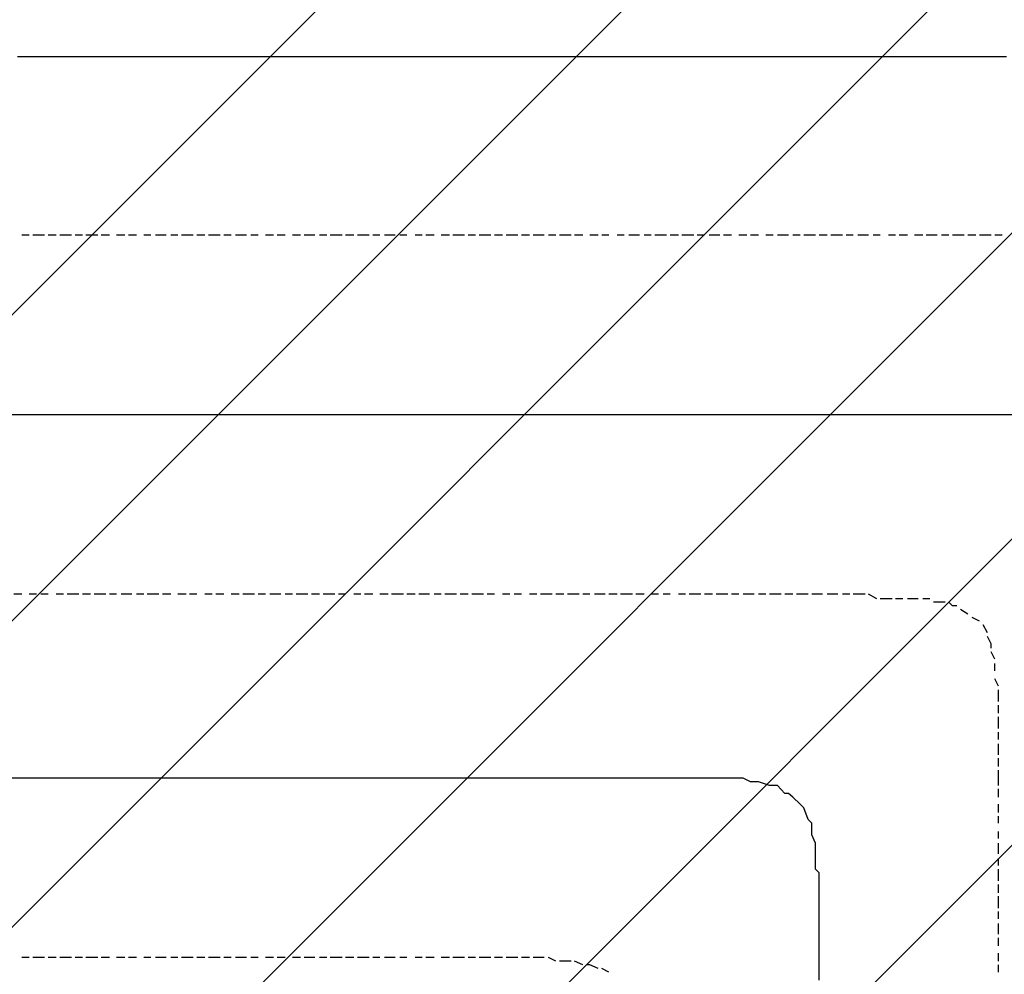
# Model space of a CAD drawing. Extents: x 997 to 109698, y 921 to 94021.
# Tile 536 of 656: x 14550 to 15642, y 54785 to 55844. Entities that reach past the tile are written whole.
import ezdxf

# ---------------------------------------------------------------- set-up
doc = ezdxf.new("R2010")
doc.units = 0
doc.header["$MEASUREMENT"] = 0
doc.layers.add('12', color=7, linetype='CONTINUOUS')
doc.layers.add('28', color=7, linetype='CONTINUOUS')

msp = doc.modelspace()

# ---------------------------------------------------------------- linework, layer by layer
at = {"layer": '12', "color": 5}
for p, q in [((14556.630503, 55802.563401), (14547.630503, 55802.563401)), ((14564.630503, 55802.563401), (14556.630503, 55802.563401)), ((14577.630503, 55802.563401), (14564.630503, 55802.563401)), ((14586.630503, 55802.563401), (14577.630503, 55802.563401)), ((14594.630503, 55802.563401), (14586.630503, 55802.563401)), ((14607.630503, 55802.563401), (14594.630503, 55802.563401)), ((14615.630503, 55802.563401), (14607.630503, 55802.563401)), ((14623.630503, 55802.563401), (14615.630503, 55802.563401)), ((14636.630503, 55802.563401), (14623.630503, 55802.563401)), ((14645.630503, 55802.563401), (14636.630503, 55802.563401)), ((14657.630503, 55802.563401), (14645.630503, 55802.563401)), ((14666.630503, 55802.563401), (14657.630503, 55802.563401)), ((14674.630503, 55802.563401), (14666.630503, 55802.563401)), ((14687.630503, 55802.563401), (14674.630503, 55802.563401)), ((14695.630503, 55802.563401), (14687.630503, 55802.563401)), ((14704.630503, 55802.563401), (14695.630503, 55802.563401)), ((14717.630503, 55802.563401), (14704.630503, 55802.563401)), ((14725.630503, 55802.563401), (14717.630503, 55802.563401)), ((14734.630503, 55802.563401), (14725.630503, 55802.563401)), ((14746.630503, 55802.563401), (14734.630503, 55802.563401)), ((14755.630503, 55802.563401), (14746.630503, 55802.563401)), ((14767.630503, 55802.563401), (14755.630503, 55802.563401)), ((14776.630503, 55802.563401), (14767.630503, 55802.563401)), ((14784.630503, 55802.563401), (14776.630503, 55802.563401)), ((14797.630503, 55802.563401), (14784.630503, 55802.563401)), ((14806.630503, 55802.563401), (14797.630503, 55802.563401)), ((14814.630503, 55802.563401), (14806.630503, 55802.563401)), ((14827.630503, 55802.563401), (14814.630503, 55802.563401)), ((14835.630503, 55802.563401), (14827.630503, 55802.563401)), ((14844.630503, 55802.563401), (14835.630503, 55802.563401)), ((14856.630503, 55802.563401), (14844.630503, 55802.563401)), ((14865.630503, 55802.563401), (14856.630503, 55802.563401)), ((14877.630503, 55802.563401), (14865.630503, 55802.563401)), ((14886.630503, 55802.563401), (14877.630503, 55802.563401)), ((14894.630503, 55802.563401), (14886.630503, 55802.563401)), ((14907.630503, 55802.563401), (14894.630503, 55802.563401)), ((14916.630503, 55802.563401), (14907.630503, 55802.563401)), ((14924.630503, 55802.563401), (14916.630503, 55802.563401)), ((14937.630503, 55802.563401), (14924.630503, 55802.563401)), ((14945.630503, 55802.563401), (14937.630503, 55802.563401)), ((14954.630503, 55802.563401), (14945.630503, 55802.563401)), ((14966.630503, 55802.563401), (14954.630503, 55802.563401)), ((14975.630503, 55802.563401), (14966.630503, 55802.563401)), ((14988.630503, 55802.563401), (14975.630503, 55802.563401)), ((14996.630503, 55802.563401), (14988.630503, 55802.563401)), ((15004.630503, 55802.563401), (14996.630503, 55802.563401)), ((15017.630503, 55802.563401), (15004.630503, 55802.563401)), ((15026.630503, 55802.563401), (15017.630503, 55802.563401)), ((15034.630503, 55802.563401), (15026.630503, 55802.563401)), ((15047.630503, 55802.563401), (15034.630503, 55802.563401)), ((15055.630503, 55802.563401), (15047.630503, 55802.563401)), ((15064.630503, 55802.563401), (15055.630503, 55802.563401)), ((15076.630503, 55802.563401), (15064.630503, 55802.563401)), ((15085.630503, 55802.563401), (15076.630503, 55802.563401)), ((15093.630503, 55802.563401), (15085.630503, 55802.563401)), ((15106.630503, 55802.563401), (15093.630503, 55802.563401)), ((15115.630503, 55802.563401), (15106.630503, 55802.563401)), ((15127.630503, 55802.563401), (15115.630503, 55802.563401)), ((15136.630503, 55802.563401), (15127.630503, 55802.563401)), ((15144.630503, 55802.563401), (15136.630503, 55802.563401)), ((15157.630503, 55802.563401), (15144.630503, 55802.563401)), ((15165.630503, 55802.563401), (15157.630503, 55802.563401)), ((15174.630503, 55802.563401), (15165.630503, 55802.563401)), ((15187.630503, 55802.563401), (15174.630503, 55802.563401)), ((15195.630503, 55802.563401), (15187.630503, 55802.563401)), ((15203.630503, 55802.563401), (15195.630503, 55802.563401)), ((15216.630503, 55802.563401), (15203.630503, 55802.563401)), ((15225.630503, 55802.563401), (15216.630503, 55802.563401)), ((15237.630503, 55802.563401), (15225.630503, 55802.563401)), ((15246.630503, 55802.563401), (15237.630503, 55802.563401)), ((15254.630503, 55802.563401), (15246.630503, 55802.563401)), ((15267.630503, 55802.563401), (15254.630503, 55802.563401)), ((15275.630503, 55802.563401), (15267.630503, 55802.563401)), ((15284.630503, 55802.563401), (15275.630503, 55802.563401)), ((15297.630503, 55802.563401), (15284.630503, 55802.563401)), ((15305.630503, 55802.563401), (15297.630503, 55802.563401)), ((15314.630503, 55802.563401), (15305.630503, 55802.563401)), ((15326.630503, 55802.563401), (15314.630503, 55802.563401)), ((15335.630503, 55802.563401), (15326.630503, 55802.563401)), ((15347.630503, 55802.563401), (15335.630503, 55802.563401)), ((15356.630503, 55802.563401), (15347.630503, 55802.563401)), ((15364.630503, 55802.563401), (15356.630503, 55802.563401)), ((15377.630503, 55802.563401), (15364.630503, 55802.563401)), ((15385.630503, 55802.563401), (15377.630503, 55802.563401)), ((15394.630503, 55802.563401), (15385.630503, 55802.563401)), ((15407.630503, 55802.563401), (15394.630503, 55802.563401)), ((15415.630503, 55802.563401), (15407.630503, 55802.563401)), ((15424.630503, 55802.563401), (15415.630503, 55802.563401)), ((15436.630503, 55802.563401), (15424.630503, 55802.563401)), ((15445.630503, 55802.563401), (15436.630503, 55802.563401)), ((15457.630503, 55802.563401), (15445.630503, 55802.563401)), ((15466.630503, 55802.563401), (15457.630503, 55802.563401)), ((15474.630503, 55802.563401), (15466.630503, 55802.563401)), ((15487.630503, 55802.563401), (15474.630503, 55802.563401)), ((15496.630503, 55802.563401), (15487.630503, 55802.563401)), ((15504.630503, 55802.563401), (15496.630503, 55802.563401)), ((15517.630503, 55802.563401), (15504.630503, 55802.563401)), ((15525.630503, 55802.563401), (15517.630503, 55802.563401)), ((15534.630503, 55802.563401), (15525.630503, 55802.563401)), ((15546.630503, 55802.563401), (15534.630503, 55802.563401)), ((15555.630503, 55802.563401), (15546.630503, 55802.563401)), ((15567.630503, 55802.563401), (15555.630503, 55802.563401)), ((15576.630503, 55802.563401), (15567.630503, 55802.563401)), ((15584.630503, 55802.563401), (15576.630503, 55802.563401)), ((15597.630503, 55802.563401), (15584.630503, 55802.563401)), ((15606.630503, 55802.563401), (15597.630503, 55802.563401)), ((15614.630503, 55802.563401), (15606.630503, 55802.563401)), ((15627.630503, 55802.563401), (15614.630503, 55802.563401)), ((15635.630503, 55802.563401), (15627.630503, 55802.563401)), ((15644.630503, 55802.563401), (15635.630503, 55802.563401)), ((14552.630503, 55405.563401), (14539.630503, 55405.563401)), ((14560.630503, 55405.563401), (14552.630503, 55405.563401)), ((14568.630503, 55405.563401), (14560.630503, 55405.563401)), ((14581.630503, 55405.563401), (14568.630503, 55405.563401)), ((14590.630503, 55405.563401), (14581.630503, 55405.563401)), ((14602.630503, 55405.563401), (14590.630503, 55405.563401)), ((14611.630503, 55405.563401), (14602.630503, 55405.563401)), ((14619.630503, 55405.563401), (14611.630503, 55405.563401)), ((14632.630503, 55405.563401), (14619.630503, 55405.563401)), ((14640.630503, 55405.563401), (14632.630503, 55405.563401)), ((14649.630503, 55405.563401), (14640.630503, 55405.563401)), ((14662.630503, 55405.563401), (14649.630503, 55405.563401)), ((14670.630503, 55405.563401), (14662.630503, 55405.563401)), ((14679.630503, 55405.563401), (14670.630503, 55405.563401)), ((14691.630503, 55405.563401), (14679.630503, 55405.563401)), ((14700.630503, 55405.563401), (14691.630503, 55405.563401)), ((14712.630503, 55405.563401), (14700.630503, 55405.563401)), ((14721.630503, 55405.563401), (14712.630503, 55405.563401)), ((14729.630503, 55405.563401), (14721.630503, 55405.563401)), ((14742.630503, 55405.563401), (14729.630503, 55405.563401)), ((14750.630503, 55405.563401), (14742.630503, 55405.563401)), ((14759.630503, 55405.563401), (14750.630503, 55405.563401)), ((14772.630503, 55405.563401), (14759.630503, 55405.563401)), ((14780.630503, 55405.563401), (14772.630503, 55405.563401)), ((14789.630503, 55405.563401), (14780.630503, 55405.563401)), ((14801.630503, 55405.563401), (14789.630503, 55405.563401)), ((14810.630503, 55405.563401), (14801.630503, 55405.563401)), ((14822.630503, 55405.563401), (14810.630503, 55405.563401)), ((14831.630503, 55405.563401), (14822.630503, 55405.563401)), ((14839.630503, 55405.563401), (14831.630503, 55405.563401)), ((14852.630503, 55405.563401), (14839.630503, 55405.563401)), ((14861.630503, 55405.563401), (14852.630503, 55405.563401)), ((14869.630503, 55405.563401), (14861.630503, 55405.563401)), ((14882.630503, 55405.563401), (14869.630503, 55405.563401)), ((14890.630503, 55405.563401), (14882.630503, 55405.563401)), ((14899.630503, 55405.563401), (14890.630503, 55405.563401)), ((14911.630503, 55405.563401), (14899.630503, 55405.563401)), ((14920.630503, 55405.563401), (14911.630503, 55405.563401)), ((14932.630503, 55405.563401), (14920.630503, 55405.563401)), ((14941.630503, 55405.563401), (14932.630503, 55405.563401)), ((14949.630503, 55405.563401), (14941.630503, 55405.563401)), ((14962.630503, 55405.563401), (14949.630503, 55405.563401)), ((14971.630503, 55405.563401), (14962.630503, 55405.563401)), ((14979.630503, 55405.563401), (14971.630503, 55405.563401)), ((14992.630503, 55405.563401), (14979.630503, 55405.563401)), ((15000.630503, 55405.563401), (14992.630503, 55405.563401)), ((15009.630503, 55405.563401), (15000.630503, 55405.563401)), ((15021.630503, 55405.563401), (15009.630503, 55405.563401)), ((15030.630503, 55405.563401), (15021.630503, 55405.563401)), ((15043.630503, 55405.563401), (15030.630503, 55405.563401)), ((15051.630503, 55405.563401), (15043.630503, 55405.563401)), ((15059.630503, 55405.563401), (15051.630503, 55405.563401)), ((15072.630503, 55405.563401), (15059.630503, 55405.563401)), ((15081.630503, 55405.563401), (15072.630503, 55405.563401)), ((15089.630503, 55405.563401), (15081.630503, 55405.563401)), ((15102.630503, 55405.563401), (15089.630503, 55405.563401)), ((15110.630503, 55405.563401), (15102.630503, 55405.563401)), ((15119.630503, 55405.563401), (15110.630503, 55405.563401)), ((15131.630503, 55405.563401), (15119.630503, 55405.563401)), ((15140.630503, 55405.563401), (15131.630503, 55405.563401)), ((15148.630503, 55405.563401), (15140.630503, 55405.563401)), ((15161.630503, 55405.563401), (15148.630503, 55405.563401)), ((15170.630503, 55405.563401), (15161.630503, 55405.563401)), ((15182.630503, 55405.563401), (15170.630503, 55405.563401)), ((15191.630503, 55405.563401), (15182.630503, 55405.563401)), ((15199.630503, 55405.563401), (15191.630503, 55405.563401)), ((15212.630503, 55405.563401), (15199.630503, 55405.563401)), ((15220.630503, 55405.563401), (15212.630503, 55405.563401)), ((15229.630503, 55405.563401), (15220.630503, 55405.563401)), ((15242.630503, 55405.563401), (15229.630503, 55405.563401)), ((15250.630503, 55405.563401), (15242.630503, 55405.563401)), ((15258.630503, 55405.563401), (15250.630503, 55405.563401)), ((15271.630503, 55405.563401), (15258.630503, 55405.563401)), ((15280.630503, 55405.563401), (15271.630503, 55405.563401)), ((15292.630503, 55405.563401), (15280.630503, 55405.563401)), ((15301.630503, 55405.563401), (15292.630503, 55405.563401)), ((15309.630503, 55405.563401), (15301.630503, 55405.563401)), ((15322.630503, 55405.563401), (15309.630503, 55405.563401)), ((15330.630503, 55405.563401), (15322.630503, 55405.563401)), ((15339.630503, 55405.563401), (15330.630503, 55405.563401)), ((15352.630503, 55405.563401), (15339.630503, 55405.563401)), ((15360.630503, 55405.563401), (15352.630503, 55405.563401)), ((15369.630503, 55405.563401), (15360.630503, 55405.563401)), ((15381.630503, 55405.563401), (15369.630503, 55405.563401)), ((15390.630503, 55405.563401), (15381.630503, 55405.563401)), ((15402.630503, 55405.563401), (15390.630503, 55405.563401)), ((15411.630503, 55405.563401), (15402.630503, 55405.563401)), ((15419.630503, 55405.563401), (15411.630503, 55405.563401)), ((15432.630503, 55405.563401), (15419.630503, 55405.563401)), ((15440.630503, 55405.563401), (15432.630503, 55405.563401)), ((15449.630503, 55405.563401), (15440.630503, 55405.563401)), ((15462.630503, 55405.563401), (15449.630503, 55405.563401)), ((15470.630503, 55405.563401), (15462.630503, 55405.563401)), ((15479.630503, 55405.563401), (15470.630503, 55405.563401)), ((15491.630503, 55405.563401), (15479.630503, 55405.563401)), ((15500.630503, 55405.563401), (15491.630503, 55405.563401)), ((15513.630503, 55405.563401), (15500.630503, 55405.563401)), ((15521.630503, 55405.563401), (15513.630503, 55405.563401)), ((15529.630503, 55405.563401), (15521.630503, 55405.563401)), ((15542.630503, 55405.563401), (15529.630503, 55405.563401)), ((15551.630503, 55405.563401), (15542.630503, 55405.563401)), ((15559.630503, 55405.563401), (15551.630503, 55405.563401)), ((15572.630503, 55405.563401), (15559.630503, 55405.563401)), ((15580.630503, 55405.563401), (15572.630503, 55405.563401)), ((15589.630503, 55405.563401), (15580.630503, 55405.563401)), ((15601.630503, 55405.563401), (15589.630503, 55405.563401)), ((15610.630503, 55405.563401), (15601.630503, 55405.563401)), ((15623.630503, 55405.563401), (15610.630503, 55405.563401)), ((15631.630503, 55405.563401), (15623.630503, 55405.563401)), ((15635.630503, 55405.563401), (15631.630503, 55405.563401)), ((15639.630503, 55405.563401), (15635.630503, 55405.563401)), ((15652.630503, 55405.563401), (15639.630503, 55405.563401)), ((14552.630503, 55002.563401), (14539.630503, 55002.563401)), ((14560.630503, 55002.563401), (14552.630503, 55002.563401)), ((14568.630503, 55002.563401), (14560.630503, 55002.563401)), ((14581.630503, 55002.563401), (14568.630503, 55002.563401)), ((14590.630503, 55002.563401), (14581.630503, 55002.563401)), ((14602.630503, 55002.563401), (14590.630503, 55002.563401)), ((14611.630503, 55002.563401), (14602.630503, 55002.563401)), ((14619.630503, 55002.563401), (14611.630503, 55002.563401)), ((14632.630503, 55002.563401), (14619.630503, 55002.563401)), ((14640.630503, 55002.563401), (14632.630503, 55002.563401)), ((14649.630503, 55002.563401), (14640.630503, 55002.563401)), ((14662.630503, 55002.563401), (14649.630503, 55002.563401)), ((14670.630503, 55002.563401), (14662.630503, 55002.563401)), ((14679.630503, 55002.563401), (14670.630503, 55002.563401)), ((14691.630503, 55002.563401), (14679.630503, 55002.563401)), ((14700.630503, 55002.563401), (14691.630503, 55002.563401)), ((14712.630503, 55002.563401), (14700.630503, 55002.563401)), ((14721.630503, 55002.563401), (14712.630503, 55002.563401)), ((14729.630503, 55002.563401), (14721.630503, 55002.563401)), ((14742.630503, 55002.563401), (14729.630503, 55002.563401)), ((14750.630503, 55002.563401), (14742.630503, 55002.563401)), ((14759.630503, 55002.563401), (14750.630503, 55002.563401)), ((14772.630503, 55002.563401), (14759.630503, 55002.563401)), ((14780.630503, 55002.563401), (14772.630503, 55002.563401)), ((14789.630503, 55002.563401), (14780.630503, 55002.563401)), ((14801.630503, 55002.563401), (14789.630503, 55002.563401)), ((14810.630503, 55002.563401), (14801.630503, 55002.563401)), ((14822.630503, 55002.563401), (14810.630503, 55002.563401)), ((14831.630503, 55002.563401), (14822.630503, 55002.563401)), ((14839.630503, 55002.563401), (14831.630503, 55002.563401)), ((14852.630503, 55002.563401), (14839.630503, 55002.563401)), ((14861.630503, 55002.563401), (14852.630503, 55002.563401)), ((14869.630503, 55002.563401), (14861.630503, 55002.563401)), ((14882.630503, 55002.563401), (14869.630503, 55002.563401)), ((14890.630503, 55002.563401), (14882.630503, 55002.563401)), ((14899.630503, 55002.563401), (14890.630503, 55002.563401)), ((14911.630503, 55002.563401), (14899.630503, 55002.563401)), ((14920.630503, 55002.563401), (14911.630503, 55002.563401)), ((14932.630503, 55002.563401), (14920.630503, 55002.563401)), ((14941.630503, 55002.563401), (14932.630503, 55002.563401)), ((14949.630503, 55002.563401), (14941.630503, 55002.563401)), ((14962.630503, 55002.563401), (14949.630503, 55002.563401)), ((14971.630503, 55002.563401), (14962.630503, 55002.563401)), ((14979.630503, 55002.563401), (14971.630503, 55002.563401)), ((14992.630503, 55002.563401), (14979.630503, 55002.563401)), ((15000.630503, 55002.563401), (14992.630503, 55002.563401)), ((15009.630503, 55002.563401), (15000.630503, 55002.563401)), ((15021.630503, 55002.563401), (15009.630503, 55002.563401)), ((15030.630503, 55002.563401), (15021.630503, 55002.563401)), ((15043.630503, 55002.563401), (15030.630503, 55002.563401)), ((15051.630503, 55002.563401), (15043.630503, 55002.563401)), ((15059.630503, 55002.563401), (15051.630503, 55002.563401)), ((15072.630503, 55002.563401), (15059.630503, 55002.563401)), ((15081.630503, 55002.563401), (15072.630503, 55002.563401)), ((15089.630503, 55002.563401), (15081.630503, 55002.563401)), ((15102.630503, 55002.563401), (15089.630503, 55002.563401)), ((15110.630503, 55002.563401), (15102.630503, 55002.563401)), ((15119.630503, 55002.563401), (15110.630503, 55002.563401)), ((15131.630503, 55002.563401), (15119.630503, 55002.563401)), ((15140.630503, 55002.563401), (15131.630503, 55002.563401)), ((15148.630503, 55002.563401), (15140.630503, 55002.563401)), ((15161.630503, 55002.563401), (15148.630503, 55002.563401)), ((15170.630503, 55002.563401), (15161.630503, 55002.563401)), ((15182.630503, 55002.563401), (15170.630503, 55002.563401)), ((15191.630503, 55002.563401), (15182.630503, 55002.563401)), ((15199.630503, 55002.563401), (15191.630503, 55002.563401)), ((15212.630503, 55002.563401), (15199.630503, 55002.563401)), ((15220.630503, 55002.563401), (15212.630503, 55002.563401)), ((15229.630503, 55002.563401), (15220.630503, 55002.563401)), ((15237.630503, 55002.563401), (15229.630503, 55002.563401)), ((15242.630503, 55002.563401), (15237.630503, 55002.563401)), ((15250.630503, 55002.563401), (15242.630503, 55002.563401)), ((15258.630503, 55002.563401), (15250.630503, 55002.563401)), ((15271.630503, 55002.563401), (15258.630503, 55002.563401)), ((15280.630503, 55002.563401), (15271.630503, 55002.563401)), ((15292.630503, 55002.563401), (15280.630503, 55002.563401)), ((15301.630503, 55002.563401), (15292.630503, 55002.563401)), ((15309.630503, 55002.563401), (15301.630503, 55002.563401)), ((15322.630503, 55002.563401), (15309.630503, 55002.563401)), ((15330.630503, 55002.563401), (15322.630503, 55002.563401)), ((15339.630503, 55002.563401), (15330.630503, 55002.563401)), ((15352.630503, 55002.563401), (15339.630503, 55002.563401)), ((15360.630503, 54998.563401), (15352.630503, 55002.563401)), ((15369.630503, 54998.563401), (15360.630503, 54998.563401)), ((15381.630503, 54994.563401), (15369.630503, 54998.563401)), ((15390.630503, 54994.563401), (15381.630503, 54994.563401)), ((15398.630503, 54985.563401), (15390.630503, 54994.563401)), ((15415.630503, 54973.563401), (15407.630503, 54981.563401)), ((15419.630503, 54969.563401), (15415.630503, 54973.563401)), ((15424.630503, 54956.563401), (15419.630503, 54969.563401)), ((15428.630503, 54939.563401), (15428.630503, 54947.563401)), ((15432.630503, 54930.563401), (15428.630503, 54939.563401)), ((15432.630503, 54918.563401), (15432.630503, 54930.563401)), ((15432.630503, 54909.563401), (15432.630503, 54918.563401)), ((15432.630503, 54901.563401), (15432.630503, 54909.563401)), ((15436.630503, 54880.563401), (15436.630503, 54888.563401)), ((15436.630503, 54871.563401), (15436.630503, 54880.563401)), ((15436.630503, 54858.563401), (15436.630503, 54871.563401)), ((15436.630503, 54850.563401), (15436.630503, 54858.563401)), ((15436.630503, 54837.563401), (15436.630503, 54850.563401)), ((15436.630503, 54829.563401), (15436.630503, 54837.563401)), ((15436.630503, 54820.563401), (15436.630503, 54829.563401)), ((15436.630503, 54808.563401), (15436.630503, 54820.563401)), ((15436.630503, 54803.563401), (15436.630503, 54808.563401)), ((15436.630503, 54799.563401), (15436.630503, 54803.563401)), ((15436.630503, 54787.563401), (15436.630503, 54799.563401)), ((15436.630503, 54778.563401), (15436.630503, 54787.563401))]:
    msp.add_line(p, q, dxfattribs=at)
at = {"layer": '12', "color": 1}
for p, q in [((14560.630503, 55604.563401), (14552.630503, 55604.563401)), ((14577.630503, 55604.563401), (14564.630503, 55604.563401)), ((14590.630503, 55604.563401), (14581.630503, 55604.563401)), ((14607.630503, 55604.563401), (14594.630503, 55604.563401)), ((14619.630503, 55604.563401), (14611.630503, 55604.563401)), ((14636.630503, 55604.563401), (14623.630503, 55604.563401)), ((14649.630503, 55604.563401), (14640.630503, 55604.563401)), ((14666.630503, 55604.563401), (14657.630503, 55604.563401)), ((14679.630503, 55604.563401), (14670.630503, 55604.563401)), ((14695.630503, 55604.563401), (14687.630503, 55604.563401)), ((14712.630503, 55604.563401), (14700.630503, 55604.563401)), ((14725.630503, 55604.563401), (14717.630503, 55604.563401)), ((14742.630503, 55604.563401), (14729.630503, 55604.563401)), ((14755.630503, 55604.563401), (14746.630503, 55604.563401)), ((14772.630503, 55604.563401), (14759.630503, 55604.563401)), ((14784.630503, 55604.563401), (14776.630503, 55604.563401)), ((14801.630503, 55604.563401), (14789.630503, 55604.563401)), ((14814.630503, 55604.563401), (14806.630503, 55604.563401)), ((14831.630503, 55604.563401), (14822.630503, 55604.563401)), ((14844.630503, 55604.563401), (14835.630503, 55604.563401)), ((14861.630503, 55604.563401), (14852.630503, 55604.563401)), ((14877.630503, 55604.563401), (14865.630503, 55604.563401)), ((14890.630503, 55604.563401), (14882.630503, 55604.563401)), ((14907.630503, 55604.563401), (14894.630503, 55604.563401)), ((14920.630503, 55604.563401), (14911.630503, 55604.563401)), ((14937.630503, 55604.563401), (14924.630503, 55604.563401)), ((14949.630503, 55604.563401), (14941.630503, 55604.563401)), ((14966.630503, 55604.563401), (14954.630503, 55604.563401)), ((14979.630503, 55604.563401), (14971.630503, 55604.563401)), ((14996.630503, 55604.563401), (14988.630503, 55604.563401)), ((15009.630503, 55604.563401), (15000.630503, 55604.563401)), ((15026.630503, 55604.563401), (15017.630503, 55604.563401)), ((15043.630503, 55604.563401), (15030.630503, 55604.563401)), ((15055.630503, 55604.563401), (15047.630503, 55604.563401)), ((15072.630503, 55604.563401), (15059.630503, 55604.563401)), ((15085.630503, 55604.563401), (15076.630503, 55604.563401)), ((15102.630503, 55604.563401), (15089.630503, 55604.563401)), ((15115.630503, 55604.563401), (15106.630503, 55604.563401)), ((15131.630503, 55604.563401), (15119.630503, 55604.563401)), ((15144.630503, 55604.563401), (15136.630503, 55604.563401)), ((15161.630503, 55604.563401), (15148.630503, 55604.563401)), ((15174.630503, 55604.563401), (15165.630503, 55604.563401)), ((15191.630503, 55604.563401), (15182.630503, 55604.563401)), ((15203.630503, 55604.563401), (15195.630503, 55604.563401)), ((15220.630503, 55604.563401), (15212.630503, 55604.563401)), ((15237.630503, 55604.563401), (15225.630503, 55604.563401)), ((15250.630503, 55604.563401), (15242.630503, 55604.563401)), ((15267.630503, 55604.563401), (15254.630503, 55604.563401)), ((15280.630503, 55604.563401), (15271.630503, 55604.563401)), ((15297.630503, 55604.563401), (15284.630503, 55604.563401)), ((15309.630503, 55604.563401), (15301.630503, 55604.563401)), ((15326.630503, 55604.563401), (15314.630503, 55604.563401)), ((15339.630503, 55604.563401), (15330.630503, 55604.563401)), ((15356.630503, 55604.563401), (15347.630503, 55604.563401)), ((15369.630503, 55604.563401), (15360.630503, 55604.563401)), ((15385.630503, 55604.563401), (15377.630503, 55604.563401)), ((15402.630503, 55604.563401), (15390.630503, 55604.563401)), ((15415.630503, 55604.563401), (15407.630503, 55604.563401)), ((15432.630503, 55604.563401), (15419.630503, 55604.563401)), ((15445.630503, 55604.563401), (15436.630503, 55604.563401)), ((15462.630503, 55604.563401), (15449.630503, 55604.563401)), ((15474.630503, 55604.563401), (15466.630503, 55604.563401)), ((15491.630503, 55604.563401), (15479.630503, 55604.563401)), ((15504.630503, 55604.563401), (15496.630503, 55604.563401)), ((15521.630503, 55604.563401), (15513.630503, 55604.563401)), ((15534.630503, 55604.563401), (15525.630503, 55604.563401)), ((15551.630503, 55604.563401), (15542.630503, 55604.563401)), ((15567.630503, 55604.563401), (15555.630503, 55604.563401)), ((15580.630503, 55604.563401), (15572.630503, 55604.563401)), ((15597.630503, 55604.563401), (15584.630503, 55604.563401)), ((15610.630503, 55604.563401), (15601.630503, 55604.563401)), ((15627.630503, 55604.563401), (15614.630503, 55604.563401)), ((15639.630503, 55604.563401), (15631.630503, 55604.563401)), ((14552.630503, 55206.563401), (14543.630503, 55206.563401)), ((14568.630503, 55206.563401), (14560.630503, 55206.563401)), ((14581.630503, 55206.563401), (14573.630503, 55206.563401)), ((14598.630503, 55206.563401), (14590.630503, 55206.563401)), ((14615.630503, 55206.563401), (14602.630503, 55206.563401)), ((14628.630503, 55206.563401), (14619.630503, 55206.563401)), ((14645.630503, 55206.563401), (14632.630503, 55206.563401)), ((14657.630503, 55206.563401), (14649.630503, 55206.563401)), ((14674.630503, 55206.563401), (14662.630503, 55206.563401)), ((14687.630503, 55206.563401), (14679.630503, 55206.563401)), ((14704.630503, 55206.563401), (14691.630503, 55206.563401)), ((14717.630503, 55206.563401), (14708.630503, 55206.563401)), ((14734.630503, 55206.563401), (14725.630503, 55206.563401)), ((14746.630503, 55206.563401), (14738.630503, 55206.563401)), ((14763.630503, 55206.563401), (14755.630503, 55206.563401)), ((14776.630503, 55206.563401), (14767.630503, 55206.563401)), ((14793.630503, 55206.563401), (14784.630503, 55206.563401)), ((14810.630503, 55206.563401), (14797.630503, 55206.563401)), ((14822.630503, 55206.563401), (14814.630503, 55206.563401)), ((14839.630503, 55206.563401), (14827.630503, 55206.563401)), ((14852.630503, 55206.563401), (14844.630503, 55206.563401)), ((14869.630503, 55206.563401), (14856.630503, 55206.563401)), ((14882.630503, 55206.563401), (14873.630503, 55206.563401)), ((14899.630503, 55206.563401), (14886.630503, 55206.563401)), ((14911.630503, 55206.563401), (14903.630503, 55206.563401)), ((14928.630503, 55206.563401), (14920.630503, 55206.563401)), ((14941.630503, 55206.563401), (14932.630503, 55206.563401)), ((14958.630503, 55206.563401), (14949.630503, 55206.563401)), ((14975.630503, 55206.563401), (14962.630503, 55206.563401)), ((14988.630503, 55206.563401), (14979.630503, 55206.563401)), ((15004.630503, 55206.563401), (14992.630503, 55206.563401)), ((15017.630503, 55206.563401), (15009.630503, 55206.563401)), ((15034.630503, 55206.563401), (15021.630503, 55206.563401)), ((15047.630503, 55206.563401), (15038.630503, 55206.563401)), ((15064.630503, 55206.563401), (15051.630503, 55206.563401)), ((15076.630503, 55206.563401), (15068.630503, 55206.563401)), ((15093.630503, 55206.563401), (15085.630503, 55206.563401)), ((15106.630503, 55206.563401), (15098.630503, 55206.563401)), ((15123.630503, 55206.563401), (15115.630503, 55206.563401)), ((15140.630503, 55206.563401), (15127.630503, 55206.563401)), ((15153.630503, 55206.563401), (15144.630503, 55206.563401)), ((15170.630503, 55206.563401), (15157.630503, 55206.563401)), ((15182.630503, 55206.563401), (15174.630503, 55206.563401)), ((15199.630503, 55206.563401), (15187.630503, 55206.563401)), ((15212.630503, 55206.563401), (15203.630503, 55206.563401)), ((15229.630503, 55206.563401), (15216.630503, 55206.563401)), ((15242.630503, 55206.563401), (15233.630503, 55206.563401)), ((15258.630503, 55206.563401), (15250.630503, 55206.563401)), ((15271.630503, 55206.563401), (15263.630503, 55206.563401)), ((15288.630503, 55206.563401), (15280.630503, 55206.563401)), ((15305.630503, 55206.563401), (15292.630503, 55206.563401)), ((15318.630503, 55206.563401), (15309.630503, 55206.563401)), ((15335.630503, 55206.563401), (15322.630503, 55206.563401)), ((15347.630503, 55206.563401), (15339.630503, 55206.563401)), ((15364.630503, 55206.563401), (15352.630503, 55206.563401)), ((15377.630503, 55206.563401), (15369.630503, 55206.563401)), ((15394.630503, 55206.563401), (15381.630503, 55206.563401)), ((15407.630503, 55206.563401), (15398.630503, 55206.563401)), ((15424.630503, 55206.563401), (15411.630503, 55206.563401)), ((15436.630503, 55206.563401), (15428.630503, 55206.563401)), ((15440.630503, 55206.563401), (15436.630503, 55206.563401)), ((15457.630503, 55206.563401), (15445.630503, 55206.563401)), ((15470.630503, 55206.563401), (15462.630503, 55206.563401)), ((15487.630503, 55206.563401), (15474.630503, 55206.563401)), ((15500.630503, 55201.563401), (15491.630503, 55206.563401)), ((15517.630503, 55201.563401), (15504.630503, 55201.563401)), ((15529.630503, 55201.563401), (15521.630503, 55201.563401)), ((15546.630503, 55201.563401), (15534.630503, 55201.563401)), ((15559.630503, 55201.563401), (15551.630503, 55201.563401)), ((15576.630503, 55197.563401), (15563.630503, 55197.563401)), ((15601.630503, 55184.563401), (15593.630503, 55189.563401)), ((15614.630503, 55176.563401), (15606.630503, 55180.563401)), ((15623.630503, 55163.563401), (15618.630503, 55172.563401)), ((15631.630503, 55134.563401), (15627.630503, 55142.563401)), ((15631.630503, 55121.563401), (15631.630503, 55129.563401)), ((15635.630503, 55104.563401), (15631.630503, 55112.563401)), ((15635.630503, 55087.563401), (15635.630503, 55100.563401)), ((15635.630503, 55074.563401), (15635.630503, 55083.563401)), ((15635.630503, 55057.563401), (15635.630503, 55070.563401)), ((15635.630503, 55045.563401), (15635.630503, 55053.563401)), ((15635.630503, 55028.563401), (15635.630503, 55040.563401)), ((15635.630503, 55015.563401), (15635.630503, 55024.563401)), ((15635.630503, 55002.563401), (15635.630503, 55011.563401)), ((15635.630503, 54994.563401), (15635.630503, 55002.563401)), ((15635.630503, 54981.563401), (15635.630503, 54990.563401)), ((15635.630503, 54964.563401), (15635.630503, 54973.563401)), ((15635.630503, 54952.563401), (15635.630503, 54960.563401)), ((15635.630503, 54935.563401), (15635.630503, 54943.563401)), ((15635.630503, 54918.563401), (15635.630503, 54930.563401)), ((15635.630503, 54905.563401), (15635.630503, 54913.563401)), ((15635.630503, 54888.563401), (15635.630503, 54901.563401)), ((15635.630503, 54875.563401), (15635.630503, 54884.563401)), ((15635.630503, 54858.563401), (15635.630503, 54871.563401)), ((15635.630503, 54846.563401), (15635.630503, 54854.563401)), ((15635.630503, 54829.563401), (15635.630503, 54841.563401)), ((15635.630503, 54816.563401), (15635.630503, 54825.563401)), ((15635.630503, 54799.563401), (15635.630503, 54808.563401)), ((14560.630503, 54803.563401), (14552.630503, 54803.563401)), ((14577.630503, 54803.563401), (14564.630503, 54803.563401)), ((14590.630503, 54803.563401), (14581.630503, 54803.563401)), ((14607.630503, 54803.563401), (14594.630503, 54803.563401)), ((14619.630503, 54803.563401), (14611.630503, 54803.563401)), ((14636.630503, 54803.563401), (14623.630503, 54803.563401)), ((14649.630503, 54803.563401), (14640.630503, 54803.563401)), ((14666.630503, 54803.563401), (14657.630503, 54803.563401)), ((14679.630503, 54803.563401), (14670.630503, 54803.563401)), ((14695.630503, 54803.563401), (14687.630503, 54803.563401)), ((14712.630503, 54803.563401), (14700.630503, 54803.563401)), ((14725.630503, 54803.563401), (14717.630503, 54803.563401)), ((14742.630503, 54803.563401), (14729.630503, 54803.563401)), ((14755.630503, 54803.563401), (14746.630503, 54803.563401)), ((14772.630503, 54803.563401), (14759.630503, 54803.563401)), ((14784.630503, 54803.563401), (14776.630503, 54803.563401)), ((14801.630503, 54803.563401), (14789.630503, 54803.563401)), ((14814.630503, 54803.563401), (14806.630503, 54803.563401)), ((14831.630503, 54803.563401), (14822.630503, 54803.563401)), ((14844.630503, 54803.563401), (14835.630503, 54803.563401)), ((14861.630503, 54803.563401), (14852.630503, 54803.563401)), ((14877.630503, 54803.563401), (14865.630503, 54803.563401)), ((14890.630503, 54803.563401), (14882.630503, 54803.563401)), ((14907.630503, 54803.563401), (14894.630503, 54803.563401)), ((14920.630503, 54803.563401), (14911.630503, 54803.563401)), ((14937.630503, 54803.563401), (14924.630503, 54803.563401)), ((14949.630503, 54803.563401), (14941.630503, 54803.563401)), ((14966.630503, 54803.563401), (14954.630503, 54803.563401)), ((14979.630503, 54803.563401), (14971.630503, 54803.563401)), ((14996.630503, 54803.563401), (14988.630503, 54803.563401)), ((15009.630503, 54803.563401), (15000.630503, 54803.563401)), ((15026.630503, 54803.563401), (15017.630503, 54803.563401)), ((15034.630503, 54803.563401), (15030.630503, 54803.563401)), ((15043.630503, 54803.563401), (15034.630503, 54803.563401)), ((15055.630503, 54803.563401), (15047.630503, 54803.563401)), ((15072.630503, 54803.563401), (15059.630503, 54803.563401)), ((15085.630503, 54803.563401), (15076.630503, 54803.563401)), ((15102.630503, 54803.563401), (15089.630503, 54803.563401)), ((15115.630503, 54803.563401), (15106.630503, 54803.563401)), ((15131.630503, 54803.563401), (15119.630503, 54803.563401)), ((15144.630503, 54799.563401), (15136.630503, 54803.563401)), ((15161.630503, 54799.563401), (15148.630503, 54799.563401)), ((15174.630503, 54795.563401), (15165.630503, 54799.563401)), ((15203.630503, 54787.563401), (15195.630503, 54791.563401)), ((15635.630503, 54787.563401), (15635.630503, 54795.563401))]:
    msp.add_line(p, q, dxfattribs=at)
for points in [[(15589.630503, 55193.563401), (15584.630503, 55193.563401), (15580.630503, 55197.563401)], [(15627.630503, 55146.563401), (15627.630503, 55151.563401), (15623.630503, 55159.563401)], [(15191.630503, 54791.563401), (15182.630503, 54795.563401), (15178.630503, 54795.563401)]]:
    msp.add_lwpolyline(points, dxfattribs=at)
at = {"layer": '12', "color": 5}
for points in [[(15407.630503, 54981.563401), (15402.630503, 54985.563401), (15398.630503, 54985.563401)], [(15428.630503, 54947.563401), (15428.630503, 54952.563401), (15424.630503, 54956.563401)], [(15436.630503, 54888.563401), (15436.630503, 54897.563401), (15432.630503, 54901.563401)]]:
    msp.add_lwpolyline(points, dxfattribs=at)
at = {"layer": '28', "color": 2}
for p, q in [((17711.231334, 58685.955237), (6572.636205, 47547.360109)), ((18050.642589, 58685.955237), (6572.636205, 47207.948854)), ((18390.053844, 58685.955237), (6572.636205, 46868.537599)), ((18729.465099, 58685.955237), (6572.636205, 46529.126344)), ((19068.876354, 58685.955237), (6572.636205, 46189.715089)), ((19408.287609, 58685.955237), (6572.636205, 45850.303834))]:
    msp.add_line(p, q, dxfattribs=at)

doc.saveas('drawing.dxf')
